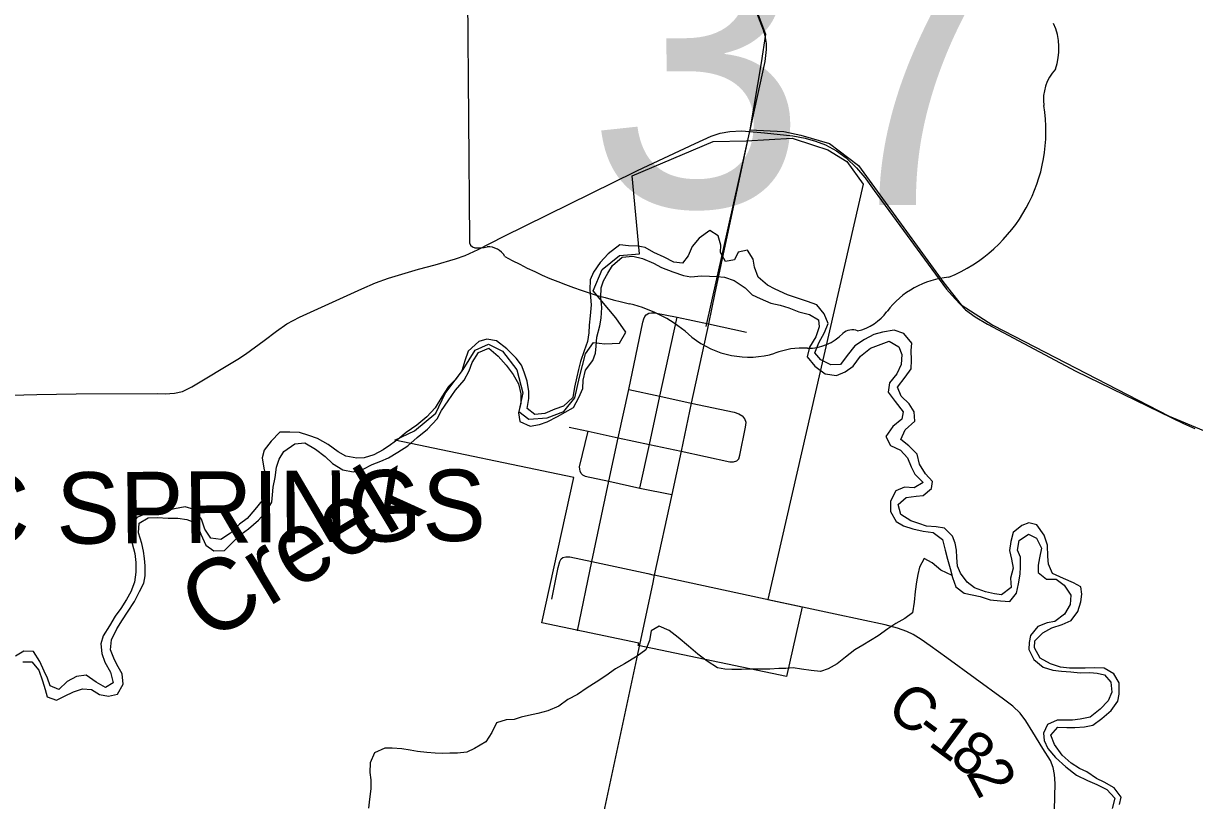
# Model space of a CAD drawing. Extents: x 114604 to 551442, y 316898 to 567001.
# Drawn here: x 128032 to 136236, y 526685 to 532124 of the extents above; entities that cross this region are included whole.
import ezdxf

# ---------------------------------------------------------------- set-up
doc = ezdxf.new("R2010")
doc.units = 0
for name, color, linetype in [('_CIVIL_CONSTRUCTION', 7, 'Continuous'), ('BD_X_Building', 7, 'Continuous'), ('GE_P_Alignment_1000_Bearings', 7, 'Continuous'), ('GE_P_Alignment_100_Cardinal_Points', 7, 'Continuous'), ('GE_P_Alignment_100_Stations', 7, 'Continuous'), ('GE_P_Alignment_500_Bearings', 7, 'Continuous'), ('GE_P_Alignment_500_Curve_Data', 7, 'Continuous'), ('PM_P_Cells', 7, 'Continuous'), ('PM_P_CL_Double_Solid', 7, 'Continuous'), ('PM_P_Stop_Line', 7, 'Continuous'), ('SH_Named_Boundary', 7, 'Continuous')]:
    doc.layers.add(name, color=color, linetype=linetype)

msp = doc.modelspace()

# ---------------------------------------------------------------- linework, layer by layer
at = {"layer": '_CIVIL_CONSTRUCTION'}
for p, q in [((133107, 531316.4), (132918.6, 530435.3)), ((132918.6, 530435.3), (132874.3, 530228)), ((132440.7, 528212.1), (132333.4, 527709.5)), ((132333.4, 527709.5), (132054.3, 526402.8))]:
    msp.add_line(p, q, dxfattribs=at)
for points in [[(127977.9, 540030.2), (128050.2, 539936.5), (129541.8, 538023.4), (131592.3, 535383.2), (131918.6, 534963.8), (132098.8, 534731.1), (132155.5, 534650), (132205.5, 534550.3), (132671.1, 533406.7), (133150.5, 532242.3), (133213.5, 532080.1), (133226.8, 532038.9), (133234.7, 531983.2), (133236.2, 531941.4), (133225.5, 531857.4), (133118.1, 531368.3), (133107, 531316.4)], [(132874.3, 530228), (132830, 530020.7), (132710.6, 529465.4), (132640.5, 529130.4), (132573.3, 528826.7), (132451.4, 528262.3), (132440.7, 528212.1)]]:
    msp.add_lwpolyline(points, dxfattribs=at)
at = {"layer": 'GE_P_Alignment_1000_Bearings'}
msp.add_line((133121.6, 531378.9), (132812.7, 530003.6), dxfattribs=at)
for points in [[(133165, 532222.2), (133230, 532050.1), (133200.5, 531847.6), (133121.6, 531378.9)], [(133121.6, 531378.9), (133358.1, 531367.5), (133477.8, 531343.2), (133678.7, 531283.5), (133881.2, 531130.2), (134480.7, 530309.7), (134601.8, 530155.3), (134822.5, 530013.3), (136057.4, 529376.1), (136298.1, 529275.8)]]:
    msp.add_lwpolyline(points, dxfattribs=at)
at = {"layer": 'GE_P_Alignment_100_Cardinal_Points'}
msp.add_line((132830, 530020.7), (133096.8, 529963.5), dxfattribs=at)
for points in [[(131913.6, 527872.3), (132013.9, 528358.5), (132133.5, 528919.4), (132198.9, 529223.4), (132273.4, 529561.2), (132371.8, 530034.2), (132379, 530057.4), (132385.9, 530073.3), (132395.1, 530085.3)], [(132351, 528872), (132417.9, 529177.3), (132489.8, 529514.7), (132612.6, 530067.9)], [(132395.1, 530085.3), (132412.7, 530095.3), (132431.5, 530099.4), (132454.6, 530099.8), (132612.6, 530067.9), (132830, 530020.7)], [(132273.4, 529561.2), (132489.8, 529514.7), (132710.6, 529465.4), (133009.9, 529403.3), (133043.7, 529391), (133071, 529374.8)], [(133029.2, 529062.1), (133043.3, 529077.3), (133051.8, 529103.3), (133089.6, 529297.3), (133094.7, 529331.5), (133086, 529356), (133071, 529374.8)], [(131854.8, 529299.4), (131988.2, 529269.8), (132198.9, 529223.4), (132417.9, 529177.3), (132640.5, 529130.4), (132981.2, 529055.7), (133005.5, 529055), (133029.2, 529062.1)], [(131938.1, 528975.2), (131931.3, 528989.3), (131929, 529004.4), (131928.4, 529020.7), (131988.2, 529269.8)], [(131938.1, 528975.2), (131948.3, 528963.8), (131968.3, 528954.6), (132133.5, 528919.4), (132351, 528872), (132573.3, 528826.7)], [(131734, 528093.5), (131778.2, 528316.6), (131789.2, 528358.8), (131798.7, 528375.8), (131809.8, 528385.2)], [(131809.8, 528385.2), (131831.1, 528391.9), (131859.4, 528390), (132013.9, 528358.5)], [(132013.9, 528358.5), (132405.6, 528275.3), (132451.4, 528262.3)]]:
    msp.add_lwpolyline(points, dxfattribs=at)
at = {"layer": 'GE_P_Alignment_100_Stations'}
msp.add_lwpolyline([(130634.5, 529208), (130772.1, 529273.4), (130920.7, 529397.5), (130987.1, 529534.5), (131113.2, 529702.4), (131195.6, 529837.7), (131289.2, 529879), (131388, 529830.2), (131489.7, 529699.2), (131531.7, 529539.5), (131503.3, 529409), (131572, 529353.7), (131702, 529363.4), (131817.6, 529407), (131894.5, 529504.1), (131926.8, 529648.8), (131968.8, 529811.6), (132026.2, 529891.1), (132105.4, 529881), (132207.2, 529885.3), (132251.9, 529964.2), (132180.9, 530062.9), (132023.5, 530253), (132085.7, 530402), (132208.6, 530499.8), (132346.9, 530512.1), (132296.3, 531056.5), (132862.7, 531296.9), (133095.5, 531302.7), (133417, 531321.7), (133566.4, 531272.3), (133666.3, 531239.2), (133800.1, 531156.9), (133914.9, 530998.5), (133246, 528093), (133486.5, 528040.9), (133376.5, 527553.6), (132338.8, 527770.1), (132342.1, 527786.3), (131662.5, 527927.8), (131888.8, 528945.2)], close=True, dxfattribs=at)
at = {"layer": 'GE_P_Alignment_500_Bearings'}
for p, q in [((133281.5, 528082.7), (132451.4, 528262.3)), ((133489, 528037.8), (133281.5, 528082.7))]:
    msp.add_line(p, q, dxfattribs=at)
for points in [[(132334.8, 531095.6), (132737.4, 531285), (132849.7, 531334.3), (132913.6, 531355.4), (132979.8, 531368), (133062.4, 531373.6), (133118.1, 531368.3)], [(133118.1, 531368.3), (133223, 531359), (133421.2, 531336.7), (133507.8, 531320.5), (133579.6, 531300.7), (133650.1, 531274.2), (133726.7, 531233.5), (133794.7, 531182.6), (133868.2, 531114.2), (133926.7, 531045.1)], [(127850.3, 529519.8), (128126.7, 529526), (128402.5, 529530.9), (128973.9, 529533.2), (129026, 529532.4), (129091.5, 529535.8), (129146.3, 529548.3), (129211.6, 529580.9), (129534.5, 529774.9), (129588.3, 529808.7), (129718.1, 529904.4), (129806, 529971.3), (129878.3, 530021), (129966.3, 530067.3), (130403.9, 530267.1), (130499.1, 530308.4), (130590, 530340.4), (130800.5, 530403.2), (130916.4, 530433.9), (131059.4, 530476.3), (131127.6, 530501), (131217.8, 530541.6), (131395.3, 530631.9), (132320.5, 531088.9), (132334.8, 531095.6)], [(133926.7, 531045.1), (133933.6, 531036.9), (133991.7, 530955.6), (134498.1, 530264.4), (134558.2, 530197.2), (134630.3, 530120.7), (134698.2, 530071.1), (134786.5, 530019.1), (135403.9, 529689.6), (136159.5, 529323.3), (136237.3, 529290)], [(135248.5, 526180.8), (135254.6, 526620.6), (135259.3, 526805.4), (135256, 526867.6), (135246.1, 526917.1), (135226.6, 526965.2), (135173.7, 527049.9), (135104.2, 527162.4), (135053.3, 527242.3), (135013.4, 527297.1), (134961.9, 527346.2), (134898.1, 527394.9), (134501.2, 527682.7), (134384.4, 527767.3), (134321.4, 527811.6), (134264.8, 527847.9), (134219.9, 527869.2), (134155.1, 527891.4), (134067.7, 527914.9), (133717.3, 527988.4), (133489, 528037.8)]]:
    msp.add_lwpolyline(points, dxfattribs=at)
at = {"layer": 'GE_P_Alignment_500_Curve_Data'}
msp.add_line((131133.1, 533778), (131155.9, 530608.3), dxfattribs=at)
for centre, radius, start, end in [((134854.2, 531948.2), 431.9, 340.44399, 24.06059), ((135491.8, 531590.2), 314.3, 137.21752, 187.34061), ((134087.2, 531369.2), 1107.8, 292.71991, 9.39686), ((131204.2, 530601.7), 48.8, 172.36935, 258.71757), ((131209.2, 530926), 372.5, 267.74996, 281.01482), ((131289, 530426.3), 134.3, 30.15934, 93.68271), ((132964.3, 533286.3), 3198.3, 240.82389, 257.60946), ((134566, 529742.8), 606.7, 94.81413, 142.98776), ((132040.2, 529190.5), 1000.7, 47.59514, 76.24696), ((133793.1, 530320), 357.9, 283.2842, 323.68812), ((133836.9, 529884.5), 95.3, 66.16273, 133.05943), ((133113.7, 530423.7), 635, 231.11136, 286.70283), ((133528.6, 530189.3), 338.3, 269.18802, 315.96027), ((133488.4, 529330.4), 521.8, 86.10612, 111.62094)]:
    msp.add_arc(centre, radius, start, end, dxfattribs=at)
at = {"layer": 'PM_P_Cells'}
for points in [[(133922.9, 529913), (133857, 529868.7), (133803.1, 529800.3), (133755.3, 529738.1), (133689.2, 529735.8), (133619, 529769.7), (133576.8, 529819.6), (133604.6, 529889.8), (133644.5, 529962.1), (133668.3, 530024.3), (133642, 530092.3), (133589.8, 530154.2), (133523.6, 530178.1), (133453.5, 530201.9), (133383.4, 530223.7), (133299.1, 530263.4), (133245, 530293.3), (133178.8, 530347.2), (133154.5, 530419.2), (133144.3, 530473.3), (133104.1, 530537.2), (133038.1, 530523), (133014.2, 530470.8), (132950.2, 530458.6), (132915.9, 530520.6), (132917.8, 530572.7), (132899.6, 530638.7), (132839.4, 530674.6), (132765.5, 530622.2), (132715.6, 530562), (132687.8, 530497.8), (132649.9, 530445.5), (132587.8, 530453.3), (132519.6, 530487.2), (132447.5, 530521), (132387.3, 530556.8), (132337.2, 530564.7), (132271.1, 530568.5), (132209, 530574.3), (132127.2, 530511.9), (132071.3, 530451.6), (132025.5, 530383.3), (132001.6, 530329.1), (131999.8, 530259), (132004, 530208.9), (132008.2, 530154.8), (132002.4, 530078.7), (131994.6, 530012.5), (131992.8, 529958.4), (131982.9, 529898.3), (131961.1, 529832.1), (131935.4, 529757.9), (131921.5, 529701.7), (131909.7, 529649.6), (131891.9, 529577.4), (131880.1, 529505.2), (131816.2, 529444.9), (131754.2, 529424.7), (131684.2, 529394.4), (131614.2, 529386.1), (131560, 529430), (131571.8, 529498.2), (131571.6, 529548.3), (131561.4, 529620.4), (131539.2, 529682.4), (131521, 529732.4), (131484.8, 529782.4), (131418.5, 529846.3), (131346.3, 529902.1), (131278.2, 529913.9), (131222.2, 529897.7), (131148.3, 529829.3), (131124.5, 529763.1), (131102.7, 529692.9), (131058.8, 529632.7), (131009, 529582.4), (130963.1, 529510.1), (130917.3, 529433.8), (130857.5, 529371.5), (130787.6, 529313.2), (130713.7, 529260.8), (130653.8, 529212.5), (130603.8, 529174.3), (130551.9, 529140), (130485.9, 529103.8), (130419.9, 529083.5), (130367.9, 529081.3), (130291.8, 529095.1), (130237.6, 529124.9), (130167.4, 529176.8), (130093.2, 529218.6), (130031, 529240.4), (129966.9, 529260.3), (129898.8, 529264), (129828.8, 529263.8), (129766.9, 529201.5), (129719.1, 529137.2), (129705.2, 529083), (129717.4, 529011), (129727.6, 528960.9), (129709.8, 528908.7)], [(129772.3, 528772.7), (129778.1, 528824.8), (129781.9, 528878.9), (129795.7, 528947.1), (129805.5, 529019.3), (129823.3, 529075.4), (129857.2, 529127.6), (129933.1, 529182), (130003.2, 529188.3), (130077.4, 529144.4), (130145.6, 529092.6), (130197.8, 529044.7), (130270, 529000.8), (130342.2, 528985.1), (130412.2, 529005.3), (130474.1, 529037.6), (130536.1, 529059.8), (130590.1, 529084.1), (130656, 529124.4), (130726, 529168.7), (130789.8, 529227), (130863.8, 529283.4), (130931.6, 529355.7), (130961.4, 529415.9), (131007.3, 529482.2), (131059.1, 529556.5), (131118.9, 529626.8), (131154.8, 529693.1), (131176.6, 529751.3), (131220.4, 529821.5), (131292.4, 529851.8), (131358.6, 529796), (131414.9, 529732), (131463.1, 529666.1), (131499.4, 529602.1), (131517.6, 529532), (131515.8, 529465.9), (131500, 529397.8), (131510.2, 529337.7), (131582.4, 529305.9), (131648.4, 529316.1), (131700.4, 529336.3), (131774.4, 529372.6), (131826.4, 529402.9), (131886.3, 529435.1), (131922.1, 529505.4), (131950, 529569.6), (131953.8, 529627.7), (131969.6, 529697.9), (132021.4, 529766.2), (132039.3, 529816.3), (132045.1, 529866.4), (132048.9, 529928.6), (132070.7, 530008.8), (132078.5, 530060.9), (132084.3, 530135), (132076.1, 530205.1), (132079.9, 530273.3), (132095.7, 530323.4), (132125.6, 530375.6), (132159.5, 530429.8), (132227.3, 530488.2), (132301.4, 530494.4), (132369.5, 530478.6), (132445.7, 530446.8), (132501.9, 530415), (132582, 530385.2), (132656.2, 530359.4), (132708.3, 530351.6), (132782.3, 530357.8), (132838.4, 530356), (132888.5, 530352.2), (132942.5, 530348.4), (133010.7, 530324.5), (133086.9, 530274.7), (133137.1, 530224.8), (133193.2, 530199), (133267.4, 530167.2), (133333.5, 530151.4), (133393.7, 530133.5), (133463.8, 530105.7), (133538, 530085.9), (133602.1, 530050.1), (133606.3, 530000), (133582.5, 529929.8), (133538.7, 529859.5), (133522.9, 529791.4), (133577.1, 529725.4), (133649.4, 529671.6), (133727.5, 529659.8), (133789.5, 529686.1), (133843.4, 529726.3), (133895.2, 529794.6), (133965.1, 529851), (134097.1, 529899.5), (134165.3, 529861.7), (134185.5, 529807.7), (134179.7, 529737.5), (134149.9, 529671.3), (134100, 529609), (134090.2, 529542.9)], [(135711, 526657.3), (135722.8, 526709.5), (135672.6, 526773.4), (135602.4, 526813.2), (135548.3, 526839.1), (135482, 526884.9), (135429.9, 526908.8), (135371.7, 526946.7), (135309.5, 527002.6), (135255.2, 527076.5), (135229, 527142.5), (135278.8, 527198.8), (135340.9, 527197), (135397, 527195.2), (135465, 527201.4), (135523, 527211.7), (135587, 527260), (135652.8, 527316.3), (135698.7, 527380.6), (135708.6, 527430.7), (135708.3, 527508.8), (135670.1, 527572.8), (135601.9, 527610.6), (135531.8, 527614.4), (135469.7, 527612.2), (135359.6, 527611.8), (135297.5, 527617.6), (135227.4, 527641.4), (135155.2, 527681.2), (135114.9, 527753.2), (135116.8, 527803.3), (135172.6, 527859.6), (135236.6, 527893.9), (135308.6, 527916.2), (135372.6, 527944.4), (135418.4, 528008.7), (135440.2, 528076.9), (135446.1, 528129), (135439.9, 528181.1), (135387.8, 528209), (135317.6, 528238.8), (135241.4, 528274.6), (135213.2, 528340.6), (135209, 528392.7), (135206.7, 528472.8), (135182.5, 528542.8), (135132.2, 528614.8), (135076.1, 528628.6), (135026.1, 528610.4), (134966.2, 528560.1), (134948.4, 528498), (134940.6, 528435.8), (134954.8, 528373.8), (134965, 528311.7), (134947.2, 528241.5), (134951.4, 528175.4), (134883.5, 528125.1), (134833.4, 528130.9), (134771.3, 528146.7), (134695.2, 528174.5), (134643, 528214.4), (134596.7, 528276.4), (134574.6, 528326.4), (134570.4, 528386.5), (134568.2, 528436.6), (134560, 528486.6), (134539.9, 528536.6), (134483.6, 528590.5), (134425.5, 528600.4), (134357.5, 528606.1), (134305.4, 528624), (134249.2, 528643.8), (134179, 528687.7), (134158.8, 528757.7), (134214.7, 528806), (134284.7, 528816.3), (134334.8, 528820.4), (134392.7, 528868.7), (134400.5, 528918.8), (134350.3, 528970.8), (134310, 529038.7), (134291.8, 529108.8), (134233.6, 529168.7), (134179.4, 529212.6), (134209.2, 529278.8), (134277, 529341.2), (134272.8, 529405.3), (134236.6, 529461.2), (134180.4, 529515.1), (134154.2, 529579.2), (134208, 529647.5), (134251.9, 529707.7), (134253.7, 529767.8), (134251.5, 529833.9), (134255.3, 529886), (134199, 529954), (134130.9, 529977.8), (134050.9, 529963.5), (133988.9, 529947.2), (133922.9, 529913)], [(134090.2, 529542.9), (134138.5, 529476.9), (134194.8, 529405), (134184.9, 529354.9), (134123, 529302.6), (134073.2, 529232.3), (134105.4, 529170.3), (134175.6, 529136.4), (134225.8, 529084.5), (134250, 529020.5), (134276.2, 528968.5), (134334.5, 528910.6), (134272.5, 528874.3), (134204.4, 528878.1), (134144.5, 528853.8), (134106.7, 528781.6), (134104.9, 528707.4), (134145.1, 528637.5), (134197.3, 528607.6), (134263.4, 528587.8), (134335.6, 528570), (134405.7, 528560.2), (134469.9, 528512.3), (134490.1, 528438.3), (134506.3, 528374.2), (134524.6, 528308.2), (134540.8, 528246.1), (134563, 528180.1), (134621.2, 528136.2), (134733.4, 528112.6), (134803.5, 528090.8), (134877.6, 528083), (134941.7, 528079.2), (134989.6, 528135.5), (135003.4, 528201.6), (135013.2, 528269.8), (135017, 528319.9), (135016.8, 528388), (134996.6, 528438), (135008.4, 528504.2), (135072.4, 528550.5), (135128.5, 528522.6), (135162.8, 528452.6), (135149, 528384.5), (135141.1, 528332.3), (135141.3, 528282.2), (135199.5, 528234.4), (135265.6, 528234.6), (135323.7, 528192.7), (135370, 528122.7), (135364.2, 528056.6), (135324.4, 527990.4), (135256.5, 527938), (135202.5, 527929.8), (135138.5, 527903.6), (135086.6, 527841.3), (135076.8, 527791.1), (135074.9, 527741.1), (135109.2, 527671.1), (135175.4, 527619.2), (135243.6, 527597.4), (135303.6, 527589.6), (135369.7, 527585.8), (135433.8, 527578), (135501.9, 527582.2), (135553.9, 527576.4), (135606, 527564.6), (135650.2, 527512.6), (135656.5, 527444.5), (135630.6, 527382.3), (135574.7, 527324), (135504.8, 527269.7), (135434.8, 527253.4), (135380.8, 527247.2), (135272.7, 527246.9), (135206.7, 527216.6), (135176.9, 527156.4), (135183, 527104.3), (135209.2, 527050.3), (135261.5, 526986.4), (135333.8, 526920.5), (135408, 526862.7), (135486.2, 526824.8), (135550.4, 526797), (135622.6, 526761.2), (135676.8, 526701.3), (135659, 526629.1)], [(129709.8, 528908.7), (129704, 528836.6), (129704.1, 528784.5), (129654.3, 528722.2), (129600.4, 528659.9), (129546.5, 528619.7), (129482.6, 528555.3), (129414.7, 528511), (129344.6, 528520.8), (129302.4, 528584.8), (129280.1, 528654.8), (129227.9, 528722.8), (129165.7, 528740.6), (129089.7, 528726.3), (129033.7, 528712.1), (128971.6, 528713.9), (128899.6, 528695.6), (128825.6, 528665.3), (128781.8, 528599), (128784, 528540.9), (128794.2, 528484.8), (128812.4, 528414.8), (128820.6, 528350.7), (128820.8, 528284.6), (128811, 528214.4), (128785.2, 528146.2), (128755.4, 528092), (128715.5, 528029.8), (128675.7, 527975.5), (128635.8, 527907.3), (128590, 527837), (128574.2, 527780.8), (128580.4, 527714.8), (128602.6, 527652.7), (128642.9, 527582.7), (128661.1, 527508.7), (128607.2, 527476.4), (128541, 527514.3), (128472.8, 527562.1), (128404.7, 527553.9), (128338.8, 527517.6), (128280.9, 527461.3), (128220.7, 527487.1), (128200.6, 527541.1), (128176.4, 527591.1), (128148.1, 527659.2), (128103.9, 527727.1), (128035.8, 527730.9), (127975.8, 527696.6)], [(128028, 527656.7), (128090.1, 527654.9), (128140.3, 527597), (128166.6, 527523), (128184.8, 527462.9), (128199, 527410.9), (128265.1, 527387.1), (128319.1, 527415.3), (128383, 527445.6), (128445, 527467.8), (128509.1, 527462.1), (128565.3, 527428.2), (128627.4, 527416.4), (128691.4, 527430.6), (128731.2, 527498.9), (128723, 527571), (128694.8, 527621), (128670.6, 527671), (128642.4, 527741), (128650.2, 527809.2), (128685.9, 527887.4), (128725.8, 527949.7), (128761.7, 528003.9), (128809.5, 528078.2), (128845.3, 528148.4), (128875.1, 528206.6), (128885, 528258.8), (128884.7, 528328.9), (128880.6, 528379), (128874.4, 528431), (128862.2, 528483.1), (128838, 528559.1), (128843.8, 528625.3), (128905.7, 528663.5), (128969.8, 528665.8), (129045.9, 528662), (129113.9, 528662.3), (129178, 528652.5), (129244.2, 528626.6), (129274.4, 528550.6), (129310.7, 528472.6), (129366.9, 528432.7), (129441, 528435), (129500.9, 528495.3), (129556.7, 528549.6), (129608.7, 528585.8), (129678.5, 528648.2), (129732.4, 528708.5), (129772.3, 528772.7)], [(134537.1, 528260.3), (134458.5, 528297.9), (134398.3, 528349.8), (134342.1, 528379.7), (134310.3, 528317.5), (134296.5, 528267.3), (134288.6, 528215.2), (134278.8, 528147.1), (134271.1, 528072.9), (134261.3, 527998.7), (134205.3, 527958.5), (134143.4, 527924.2), (134087.5, 527885.9), (134019.5, 527837.6), (133965.6, 527805.4), (133911.6, 527773.1), (133855.7, 527738.9), (133789.8, 527688.6), (133731.9, 527642.3), (133669.9, 527606), (133615.9, 527587.8), (133549.8, 527595.6), (133481.7, 527605.4), (133423.6, 527613.2), (133373.6, 527609), (133323.5, 527608.8), (133261.5, 527604.6), (133129.4, 527604.2), (133063.3, 527601.9), (132995.2, 527601.7), (132945.2, 527603.5), (132893.1, 527613.4), (132820.9, 527661.2), (132756.7, 527709.1), (132690.4, 527764.9), (132618.1, 527826.8), (132555.9, 527874.7), (132485.8, 527906.5), (132429.8, 527872.2), (132418, 527806.1), (132392.2, 527739.9), (132332.3, 527695.6), (132242.3, 527641.2), (132180.4, 527606.9), (132112.5, 527558.6), (132044.5, 527514.3), (131980.6, 527474), (131912.7, 527427.7), (131844.7, 527391.4), (131782.8, 527345.1), (131704.8, 527312.8), (131636.8, 527294.5), (131570.8, 527280.2), (131518.8, 527268), (131468.8, 527251.8), (131412.7, 527249.6), (131346.7, 527229.4), (131312.9, 527161.2), (131271.1, 527096.9), (131191.1, 527048.5), (131139.2, 527024.3), (131073.1, 527016.1), (131019.1, 527015.9), (130967, 527013.7), (130917, 527017.5), (130858.9, 527021.3), (130792.8, 527027.1), (130740.7, 527037), (130682.6, 527046.8), (130614.5, 527052.6), (130564.5, 527052.4), (130490.5, 527018.1), (130460.7, 526947.9), (130458.9, 526881.7), (130465.1, 526829.7), (130465.3, 526767.5), (130457.5, 526695.4), (130449.7, 526631.2)]]:
    msp.add_lwpolyline(points, dxfattribs=at)

# ---------------------------------------------------------------- texts
at = {"layer": 'BD_X_Building'}
for s, p in [('s', (133187.5, 531998)), ('r', (133187.4, 531998)), ('37', (132936.2, 531923.5))]:
    msp.add_text(s, height=1, rotation=0.41099, dxfattribs=at).set_placement(p)
at = {"layer": 'GE_P_Alignment_500_Curve_Data'}
msp.add_text('37', height=2088.2, rotation=0.41099, dxfattribs=at).set_placement((131977.4, 530837.7))
at = {"layer": 'PM_P_CL_Double_Solid'}
for s, rotation, p in [('C', 323.47949, (134064.2, 527298.3)), ('-', 323.51191, (134262.3, 527151.5)), ('1', 323.56828, (134361.6, 527078.1)), ('8', 321.57166, (134508.1, 526970)), ('2', 298.15145, (134632.3, 526879.9))]:
    msp.add_text(s, height=300, rotation=rotation, dxfattribs=at).set_placement(p)
at = {"layer": 'PM_P_Stop_Line'}
msp.add_text('Creek', height=500, rotation=31.07131, dxfattribs=at).set_placement((129331.2, 527787.5))
at = {"layer": 'SH_Named_Boundary'}
msp.add_text('MAGNETIC SPRINGS', height=499.982, rotation=0.41061, dxfattribs=at).set_placement((124549, 528454.8))

doc.saveas('drawing.dxf')
